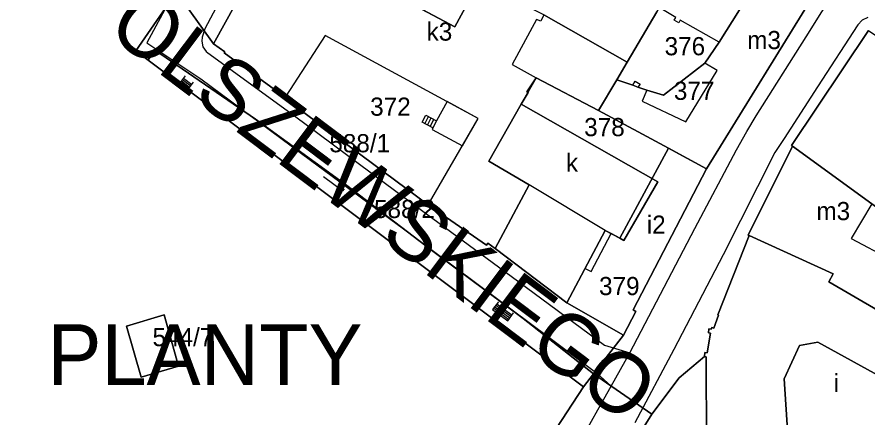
# Model space of a CAD drawing. Extents: x -304109 to -273954, y 21500 to 39796.
# Drawn here: x -293911.3 to -293771, y 31677 to 31743.2 of the extents above; entities that cross this region are included whole.
import ezdxf

# ---------------------------------------------------------------- set-up
doc = ezdxf.new("R2010")
doc.units = 0
for name, color, linetype in [('Budynki', 7, 'Continuous'), ('Budynki - opisy', 7, 'Continuous'), ('Działki', 7, 'Continuous'), ('Działki - numery', 7, 'Continuous'), ('krawedzie_ulic', 7, 'Continuous'), ('Level 43', 7, 'Continuous'), ('nazwy_ulic', 7, 'Continuous')]:
    doc.layers.add(name, color=color, linetype=linetype)

msp = doc.modelspace()

# ---------------------------------------------------------------- linework, layer by layer
at = {"layer": 'Budynki'}
for points in [[(-293835.2, 31748.61), (-293839.03, 31741.56), (-293859.054, 31752.247), (-293858.046, 31753.966), (-293857.739, 31753.783), (-293857.298, 31754.523), (-293857.52, 31754.655), (-293856.569, 31756.25), (-293856.359, 31756.125), (-293855.839, 31756.998), (-293856.098, 31757.152), (-293855.358, 31758.393), (-293855.024, 31758.194), (-293854.679, 31758.772), (-293854.779, 31758.832), (-293852.09, 31763.34), (-293838.89, 31756.79), (-293841.24, 31752.48), (-293841.01, 31752.35), (-293841.25, 31751.9)], [(-293805.272, 31744.747), (-293796.49, 31758.73), (-293792.67, 31756.33), (-293792.41, 31756.74), (-293786.53, 31753.21), (-293795.4, 31739.06), (-293801.798, 31742.683), (-293802.053, 31742.259), (-293802.797, 31742.706), (-293802.549, 31743.119)], [(-293786.53, 31753.21), (-293785.38, 31752.63), (-293785.82, 31751.75), (-293778.91, 31748.25), (-293797.48, 31718.13), (-293803.76, 31721.55), (-293815.28, 31727.8), (-293812.25, 31732.84), (-293809.65, 31731.94), (-293809.269, 31732.607), (-293808.417, 31732.103), (-293808.8, 31731.64), (-293807.33, 31731.13), (-293808.107, 31729.312), (-293800.861, 31725.901), (-293795.715, 31734.354), (-293797.77, 31735.61), (-293795.4, 31739.06)], [(-293825.58, 31733.19), (-293815.28, 31727.8), (-293803.76, 31721.55), (-293797.48, 31718.13), (-293809.58, 31694.86), (-293809.13, 31694.62), (-293811.19, 31690.73), (-293820.53, 31696.04), (-293817.521, 31701.704), (-293816.53, 31701.191), (-293813.227, 31707.476), (-293811.77, 31706.69), (-293811.096, 31706.327), (-293805.513, 31716.005), (-293828.06, 31728.8)], [(-293826.75, 31715.49), (-293833.41, 31719.43), (-293828.06, 31728.8), (-293805.513, 31716.005), (-293811.096, 31706.327), (-293811.77, 31706.69), (-293813.227, 31707.476), (-293814.18, 31707.99)], [(-293769.24, 31694.82), (-293777.29, 31699.53), (-293776.53, 31700.82), (-293790.4, 31707.13), (-293790.58, 31707.22), (-293783.26, 31721.88), (-293770.15, 31712.38), (-293773.594, 31706.663), (-293767.127, 31703.255), (-293764.09, 31707.68), (-293757.47, 31702.92), (-293761.21, 31696.32), (-293766.07, 31699.8)], [(-293757.453, 31677.018), (-293761.539, 31679.499), (-293763.564, 31673.523), (-293770.269, 31673.814), (-293784.013, 31674.231), (-293784.637, 31683.48), (-293782.139, 31688.98), (-293779.098, 31689.564), (-293757.171, 31677.534)]]:
    msp.add_lwpolyline(points, close=True, dxfattribs=at)
for points in [[(-293824.32, 31743.54), (-293824.834, 31742.517), (-293825.551, 31742.804), (-293829.541, 31735.369), (-293825.58, 31733.19), (-293828.06, 31728.8), (-293833.41, 31719.43), (-293826.75, 31715.49), (-293832.36, 31704.98), (-293833.58, 31705.86), (-293833.79, 31705.57), (-293843.4, 31712.21), (-293835.14, 31726.47), (-293860.44, 31740.16), (-293866.93, 31730.14), (-293868.68, 31731.42), (-293868.81, 31731.24), (-293877.09, 31737.27), (-293876.97, 31737.43), (-293878.84, 31738.8), (-293870.08, 31754.73)], [(-293859.054, 31752.247), (-293839.03, 31741.56), (-293835.2, 31748.61)], [(-293770.15, 31712.38), (-293783.26, 31721.88), (-293783.45, 31722.02), (-293770.72, 31740.97)], [(-293797.43, 31671.92), (-293797.54, 31682.66), (-293797.52, 31687.14), (-293797.82, 31687.19), (-293797.72, 31687.85), (-293797.334, 31687.793), (-293796.82, 31691.06), (-293797.13, 31691.09), (-293797.08, 31691.77), (-293796.68, 31691.67), (-293796.56, 31691.98), (-293796.28, 31691.88), (-293795.47, 31694), (-293795.62, 31694.06), (-293790.4, 31707.13), (-293776.53, 31700.82), (-293777.29, 31699.53), (-293769.24, 31694.82)], [(-293757.171, 31677.534), (-293779.098, 31689.564), (-293782.139, 31688.98), (-293784.637, 31683.48), (-293784.013, 31674.231)]]:
    msp.add_lwpolyline(points, dxfattribs=at)
at = {"layer": 'Działki'}
for points in [[(-293849.39, 31791.14), (-293858.45, 31774.86), (-293858.19, 31774.7), (-293860.04, 31771.58), (-293860.35, 31771.77), (-293868.82, 31757.46), (-293870.26, 31755.04), (-293870.08, 31754.73), (-293878.84, 31738.8), (-293885.11, 31747.55), (-293884.49, 31748.6), (-293885.17, 31748.99), (-293880.27, 31757.37), (-293879.67, 31757.02), (-293875.95, 31763.39), (-293878.34, 31764.88), (-293868.95, 31779.97), (-293866.64, 31778.62), (-293862.93, 31784.98), (-293863.4, 31785.25), (-293858.24, 31794.1), (-293857.79, 31793.85)], [(-293812.23, 31769.57), (-293812.14, 31769.71), (-293811.72, 31769.44), (-293811.54, 31769.72), (-293802.73, 31763.76), (-293796.41, 31758.85), (-293796.49, 31758.73), (-293805.27, 31744.75), (-293805.69, 31744.08), (-293810.55, 31735.76), (-293824.32, 31743.54), (-293826.1, 31744.45), (-293821.86, 31752.78), (-293818.12, 31760.16)], [(-293810.55, 31735.76), (-293805.69, 31744.08), (-293805.27, 31744.75), (-293796.49, 31758.73), (-293792.67, 31756.33), (-293792.41, 31756.74), (-293786.53, 31753.21), (-293795.4, 31739.06), (-293797.77, 31735.61), (-293804.58, 31730.28), (-293807.33, 31731.13), (-293808.8, 31731.64), (-293809.65, 31731.94), (-293812.25, 31732.84)], [(-293803.76, 31721.55), (-293815.28, 31727.8), (-293812.25, 31732.84), (-293809.65, 31731.94), (-293808.8, 31731.64), (-293807.33, 31731.13), (-293804.58, 31730.28), (-293797.77, 31735.61), (-293795.4, 31739.06), (-293786.53, 31753.21), (-293785.38, 31752.63), (-293785.82, 31751.75), (-293778.91, 31748.25), (-293797.48, 31718.13), (-293802.66, 31720.95)], [(-293820.53, 31696.04), (-293811.19, 31690.73), (-293816.15, 31684.3), (-293827.73, 31693.43), (-293842.87, 31704.73), (-293856.83, 31715.38), (-293871.94, 31726.34), (-293888.6, 31737.77), (-293889.67, 31736.06), (-293891.7, 31737.61), (-293886.25, 31745.47), (-293885.11, 31747.55), (-293878.84, 31738.8), (-293876.97, 31737.43), (-293877.09, 31737.27), (-293868.81, 31731.24), (-293868.68, 31731.42), (-293866.93, 31730.14), (-293867.12, 31729.83), (-293843.4, 31712.21), (-293833.79, 31705.57), (-293833.58, 31705.86), (-293832.36, 31704.98)], [(-293770.72, 31740.97), (-293760.65, 31734.23), (-293744.53, 31722.84), (-293744.76, 31722.48), (-293749.62, 31714.89), (-293753.34, 31709.45), (-293756.49, 31704.71), (-293757.47, 31702.92), (-293764.09, 31707.68), (-293766.98, 31710.06), (-293770.15, 31712.38), (-293783.26, 31721.88), (-293783.45, 31722.02)], [(-293889.67, 31736.06), (-293888.6, 31737.77), (-293871.94, 31726.34), (-293856.83, 31715.38), (-293842.87, 31704.73), (-293827.73, 31693.43), (-293816.15, 31684.3), (-293817.75, 31682.2)], [(-293815.28, 31727.8), (-293803.76, 31721.55), (-293811.77, 31706.69), (-293814.18, 31707.99), (-293820.53, 31696.04), (-293832.36, 31704.98), (-293826.75, 31715.49), (-293833.41, 31719.43), (-293828.06, 31728.8), (-293826.93, 31730.72), (-293827.11, 31730.83), (-293825.58, 31733.19)], [(-293790.4, 31707.13), (-293790.58, 31707.22), (-293783.26, 31721.88), (-293770.15, 31712.38), (-293766.98, 31710.06), (-293764.09, 31707.68), (-293757.47, 31702.92), (-293761.21, 31696.32), (-293766.07, 31699.8), (-293769.24, 31694.82), (-293777.29, 31699.53), (-293776.53, 31700.82)], [(-293811.19, 31690.73), (-293820.53, 31696.04), (-293814.18, 31707.99), (-293811.77, 31706.69), (-293803.76, 31721.55), (-293802.66, 31720.95), (-293797.48, 31718.13), (-293809.58, 31694.86), (-293809.13, 31694.62)], [(-293893.21, 31692.17), (-293887.02, 31694.06), (-293884.66, 31685.58), (-293890.82, 31683.75)], [(-293893.21, 31692.17), (-293890.82, 31683.75), (-293884.66, 31685.58), (-293887.02, 31694.06)], [(-293859.55, 31592.35), (-293806.5, 31677.65), (-293801.98, 31683.67), (-293797.82, 31687.19), (-293797.52, 31687.14), (-293797.54, 31682.66), (-293797.43, 31671.92), (-293796.99, 31664.98), (-293796.18, 31658.8), (-293794.66, 31651.51), (-293792.01, 31641.34), (-293791.13, 31641.45), (-293790.8, 31637.24), (-293788.52, 31617.85), (-293798.31, 31615.97), (-293805.32, 31614.22), (-293824.65, 31604.38), (-293837.9, 31597.63), (-293840.76, 31596.74)], [(-293806.5, 31677.65), (-293859.55, 31592.35), (-293872.33, 31587.65), (-293873.58, 31587.03), (-293875.28, 31586.8), (-293880, 31586.99), (-293817.75, 31682.2), (-293816.15, 31684.3)]]:
    msp.add_lwpolyline(points, close=True, dxfattribs=at)
for points in [[(-293912.63, 31761.33), (-293898.55, 31752.99), (-293886.25, 31745.47), (-293891.7, 31737.61), (-293889.67, 31736.06), (-293817.75, 31682.2), (-293880, 31586.99), (-293881.23, 31587.26), (-293882.43, 31588.05), (-293883.43, 31589.42), (-293889.71, 31588.82), (-293891.46, 31588.63), (-293892.86, 31589.34), (-293893.92, 31591.65), (-293902.68, 31615.12)], [(-293868.82, 31757.46), (-293839.03, 31741.56), (-293835.2, 31748.61)], [(-293835.2, 31748.61), (-293839.03, 31741.56), (-293868.82, 31757.46)], [(-293824.32, 31743.54), (-293810.55, 31735.76), (-293812.25, 31732.84), (-293815.28, 31727.8), (-293825.58, 31733.19), (-293827.11, 31730.83), (-293826.93, 31730.72), (-293828.06, 31728.8), (-293833.41, 31719.43), (-293826.75, 31715.49), (-293832.36, 31704.98), (-293833.58, 31705.86), (-293833.79, 31705.57), (-293843.4, 31712.21), (-293867.12, 31729.83), (-293866.93, 31730.14), (-293868.68, 31731.42), (-293868.81, 31731.24), (-293877.09, 31737.27), (-293876.97, 31737.43), (-293878.84, 31738.8), (-293870.08, 31754.73)], [(-293770.72, 31740.97), (-293783.45, 31722.02), (-293783.26, 31721.88), (-293790.58, 31707.22), (-293790.4, 31707.13), (-293795.62, 31694.06), (-293795.47, 31694), (-293796.28, 31691.88), (-293796.56, 31691.98), (-293796.68, 31691.67), (-293797.08, 31691.77), (-293797.13, 31691.09), (-293796.82, 31691.06), (-293797.33, 31687.79), (-293797.72, 31687.85), (-293797.82, 31687.19), (-293801.98, 31683.67), (-293806.5, 31677.65), (-293816.15, 31684.3), (-293811.19, 31690.73), (-293809.13, 31694.62), (-293809.58, 31694.86), (-293797.48, 31718.13), (-293778.91, 31748.25)], [(-293797.43, 31671.92), (-293797.54, 31682.66), (-293797.52, 31687.14), (-293797.82, 31687.19), (-293797.72, 31687.85), (-293797.33, 31687.79), (-293796.82, 31691.06), (-293797.13, 31691.09), (-293797.08, 31691.77), (-293796.68, 31691.67), (-293796.56, 31691.98), (-293796.28, 31691.88), (-293795.47, 31694), (-293795.62, 31694.06), (-293790.4, 31707.13), (-293776.53, 31700.82), (-293777.29, 31699.53), (-293769.24, 31694.82)]]:
    msp.add_lwpolyline(points, dxfattribs=at)
at = {"layer": 'krawedzie_ulic'}
for points in [[(-293875.661, 31750), (-293880.274, 31741.242), (-293880.725, 31739.871), (-293880.802, 31739.208), (-293880.608, 31738.276), (-293880.051, 31737.503), (-293879.813, 31737.313), (-293865.506, 31726.894), (-293846.609, 31712.874), (-293829.705, 31700.432), (-293814.323, 31689.056), (-293810.143, 31687.799)], [(-293810.143, 31687.799), (-293799.411, 31708.314), (-293792.492, 31721.29), (-293790.806, 31724.289), (-293789.253, 31726.907), (-293780.994, 31739.91), (-293775.845, 31748.258)], [(-293886.207, 31745.775), (-293889.889, 31738.929), (-293880.935, 31733), (-293862.844, 31719.602), (-293847.485, 31708.226), (-293835.596, 31699.383), (-293823.482, 31690.385), (-293815.601, 31684.452), (-293813.181, 31682.295)], [(-293770.815, 31743.115), (-293771.759, 31742.683), (-293772.472, 31741.929), (-293779.133, 31731.678), (-293784.662, 31723.15), (-293785.727, 31721.494), (-293786.194, 31720.822), (-293794.728, 31703.977), (-293802.865, 31688.362), (-293809.274, 31676.258)], [(-293813.181, 31682.295), (-293810.143, 31687.799)], [(-293853.137, 31606.051), (-293860.84, 31593.719), (-293860.794, 31593.056), (-293860.389, 31592.537), (-293869.393, 31588.016), (-293870.292, 31589.509), (-293865.209, 31597.767), (-293851.601, 31619.498), (-293836.772, 31643.021), (-293821.012, 31668.199), (-293817.507, 31674.665), (-293815.422, 31678.401), (-293813.181, 31682.295)]]:
    msp.add_lwpolyline(points, dxfattribs=at)
at = {"layer": 'Level 43'}
for p, q in [((-293883.532, 31733.479), (-293884.532, 31732.182)), ((-293883.982, 31732.895), (-293882.618, 31731.842)), ((-293883.799, 31733.132), (-293882.435, 31732.079)), ((-293884.532, 31732.182), (-293883.168, 31731.129)), ((-293884.349, 31732.42), (-293882.985, 31731.367)), ((-293884.166, 31732.657), (-293882.802, 31731.604)), ((-293883.168, 31731.129), (-293882.162, 31732.433)), ((-293840.284, 31729.253), (-293842.02, 31726.08)), ((-293835.14, 31726.47), (-293840.284, 31729.253)), ((-293844.401, 31725.83), (-293843.79, 31727.01)), ((-293842.638, 31724.904), (-293844.401, 31725.83)), ((-293843.96, 31725.598), (-293843.342, 31726.775)), ((-293843.79, 31727.01), (-293842.02, 31726.08)), ((-293843.519, 31725.367), (-293842.901, 31726.543)), ((-293843.079, 31725.135), (-293842.461, 31726.312)), ((-293842.02, 31726.08), (-293842.638, 31724.904)), ((-293842.02, 31726.08), (-293842.638, 31724.904)), ((-293837.761, 31721.945), (-293835.14, 31726.47)), ((-293842.638, 31724.904), (-293842.77, 31724.652)), ((-293842.77, 31724.652), (-293837.761, 31721.945)), ((-293860.675, 31716.894), (-293857.52, 31714.511)), ((-293857.52, 31714.511), (-293857.257, 31714.843)), ((-293831.827, 31696.2), (-293832.78, 31694.915)), ((-293832.601, 31695.156), (-293830.097, 31693.3)), ((-293832.423, 31695.397), (-293829.919, 31693.541)), ((-293832.244, 31695.638), (-293829.74, 31693.782)), ((-293832.065, 31695.879), (-293829.561, 31694.023)), ((-293832.78, 31694.915), (-293830.276, 31693.059)), ((-293830.276, 31693.059), (-293829.307, 31694.366))]:
    msp.add_line(p, q, dxfattribs=at)

# ---------------------------------------------------------------- texts
at = {"layer": 'Budynki - opisy'}
for s, p in [('k3', (-293843.678, 31739.301)), ('m3', (-293790.749, 31737.898)), ('k', (-293820.679, 31717.669)), ('m3', (-293779.323, 31709.681)), ('i2', (-293807.333, 31707.436)), ('i', (-293776.474, 31681.309))]:
    msp.add_text(s, height=3, dxfattribs=at).set_placement(p)
at = {"layer": 'Działki - numery'}
for s, p in [('376', (-293804.386, 31736.885)), ('377', (-293802.853, 31729.523)), ('372', (-293852.999, 31726.911)), ('378', (-293817.663, 31723.537)), ('588/1', (-293859.74, 31720.88)), ('588/2', (-293852.36, 31710.03)), ('379', (-293815.21, 31697.31)), ('544/7', (-293888.93, 31688.89))]:
    msp.add_text(s, height=3, dxfattribs=at).set_placement(p)
at = {"layer": 'nazwy_ulic'}
msp.add_text('OLSZEWSKIEGO', height=10, rotation=323.04208, dxfattribs=at).set_placement((-293896.767, 31740.594))
msp.add_text('PLANTY', height=10, dxfattribs=at).set_placement((-293906.273, 31682.504))

doc.saveas('drawing.dxf')
